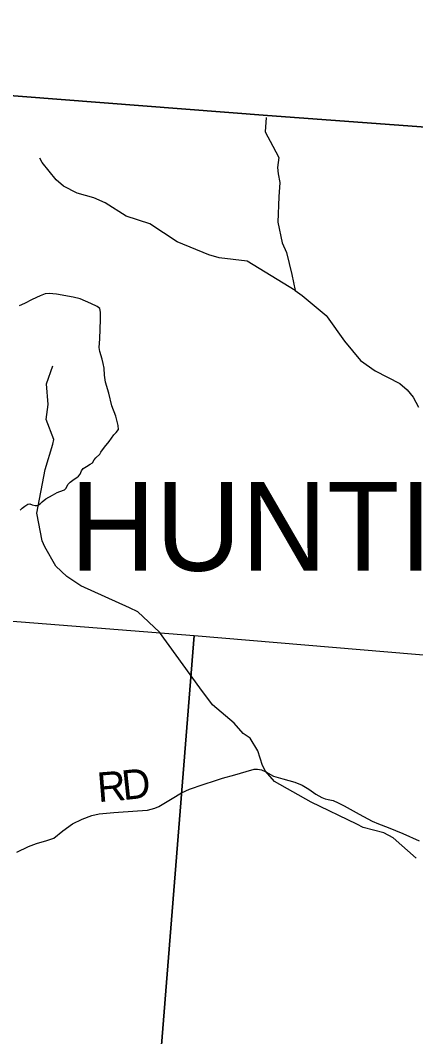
# Model space of a CAD drawing. Extents: x 1878108 to 2183446, y 146837 to 508383.
# Drawn here: x 1990150 to 1994161, y 367218 to 377520 of the extents above; entities that cross this region are included whole.
import ezdxf

# ---------------------------------------------------------------- set-up
doc = ezdxf.new("R2010")
doc.units = 0
for name, color, linetype in [('GM_X_Adjacent_County', 7, 'Continuous'), ('GM_X_County', 7, 'Continuous'), ('GM_X_County_Road', 7, 'Continuous'), ('GM_X_County_Road_Text', 7, 'Continuous'), ('GM_X_Minor_River', 7, 'Continuous'), ('GM_X_Minor_River_Text', 7, 'Continuous'), ('GM_X_Section', 7, 'Continuous'), ('GM_X_Township', 7, 'Continuous'), ('GM_X_Township_ROW', 7, 'Continuous'), ('GM_X_Township_Text', 7, 'Continuous')]:
    doc.layers.add(name, color=color, linetype=linetype)

msp = doc.modelspace()

# ---------------------------------------------------------------- linework, layer by layer
at = {"layer": 'GM_X_Adjacent_County'}
msp.add_lwpolyline([(2019245.7854801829, 379371.1791468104), (2019090.553919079, 377354.40940529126), (2019015.0534839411, 375972.8254275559), (2018932.3738497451, 374459.8691421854), (2017235.2455214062, 374590.8008168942), (2014947.5153896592, 374808.0897050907), (2013540.8992934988, 374918.1072434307), (2012705.5945807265, 374992.51001347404), (2009261.1983872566, 375273.001883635), (2004354.6312826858, 375690.2086180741), (2002882.4721100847, 375803.0896006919), (1999923.862519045, 376022.838270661), (1996642.8017063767, 376254.82248884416), (1995225.8620733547, 376367.99160969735), (1992657.9865064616, 376556.46837038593), (1989295.0093309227, 376814.9305597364), (1988220.1349134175, 376890.74034233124), (1986880.2503964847, 376989.7872470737), (1987114.2084413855, 379253.6835302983)], dxfattribs=at)
at = {"layer": 'GM_X_County'}
msp.add_lwpolyline([(1984507.2609775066, 345999.84799891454), (1984847.150297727, 350030.14993829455), (1985383.8292243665, 356640.1867181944), (1985738.3385153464, 360944.32810989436), (1985956.2480795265, 364228.2315420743), (1986124.227743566, 366354.48728955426), (1986155.9676800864, 366751.7764949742), (1986186.0076200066, 367140.3657177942), (1986209.3175733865, 367496.0650063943), (1986414.6971626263, 370630.05873839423), (1986880.2503964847, 376989.7872470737), (1988220.1349134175, 376890.74034233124), (1989295.0093309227, 376814.9305597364), (1992657.9865064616, 376556.46837038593), (1995225.8620733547, 376367.99160969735), (1996642.8017063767, 376254.82248884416), (1999923.862519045, 376022.838270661), (2002882.4721100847, 375803.0896006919)], dxfattribs=at)
at = {"layer": 'GM_X_County_Road'}
msp.add_lwpolyline([(1990115.5925304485, 369087.4460643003), (1990233.439016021, 369146.36930708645), (1990312.6806183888, 369174.81501050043), (1990420.3679241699, 369206.3084678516), (1990488.4344287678, 369230.69049934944), (1990581.8988828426, 369303.8365938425), (1990680.4429268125, 369375.9667703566), (1990775.9392168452, 369422.6989973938), (1990876.5150967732, 369461.3038805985), (1990950.6771092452, 369478.5744862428), (1991100.0170521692, 369490.76550199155), (1991339.7736952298, 369508.0361076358), (1991438.3177391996, 369515.1475334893), (1991515.5275056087, 369534.4499750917), (1991556.164224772, 369552.736498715), (1991589.6895180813, 369570.00710435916), (1991690.2653980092, 369634.0099370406), (1991784.745770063, 369689.8854258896), (1991866.0192083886, 369727.4743911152), (1992006.2158895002, 369774.20661815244), (1992128.682965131, 369815.1987169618), (1992199.359838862, 369838.8556335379), (1992326.230052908, 369872.7506621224), (1992442.044702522, 369907.29187341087), (1992522.302222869, 369928.62615097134), (1992555.8275161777, 369929.6420689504), (1992596.464235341, 369922.53064309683), (1992640.1487084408, 369904.2441194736), (1992718.3743928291, 369858.5278104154), (1992812.854764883, 369831.0980249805), (1992935.7808403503, 369797.57273167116), (1993008.9269348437, 369768.11111027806), (1993074.9616034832, 369728.49030909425), (1993149.1236159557, 369674.6466562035), (1993208.0468587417, 369642.1372808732), (1993240.5562340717, 369628.9303471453), (1993271.0337734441, 369623.85075725), (1993321.8296723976, 369610.643823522), (1993373.6414893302, 369587.27771000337), (1993434.5965680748, 369556.80017063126), (1993585.9683469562, 369474.5108143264), (1993718.0376842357, 369401.3647198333), (1993783.0564348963, 369374.9508523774), (1993882.6163968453, 369339.39372310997), (1994028.7547166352, 369277.9359833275), (1994196.5350523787, 369203.2607139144)], dxfattribs=at)
at = {"layer": 'GM_X_Minor_River'}
for points in [[(1992642.3799999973, 376535.05), (1992632.5399999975, 376389.83999999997), (1992712.6399999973, 376243.54), (1992772.7099999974, 376131.3), (1992758.8099999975, 376026.95999999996), (1992766.8599999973, 375964.79), (1992782.9299999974, 375876.55), (1992771.0599999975, 375730.08999999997), (1992763.2899999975, 375475.31), (1992807.4499999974, 375264.75), (1992851.5199999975, 375166.51999999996), (1992905.6999999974, 374943.94), (1992937.8199999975, 374781.51), (1993007.8399999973, 374731.47), (1993251.9199999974, 374529.26), (1993263.9299999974, 374513.23), (1993438.0799999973, 374268.77999999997), (1993600.1799999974, 374072.45999999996), (1993748.2099999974, 373966.38), (1993998.2199999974, 373840.41), (1994074.2399999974, 373776.35), (1994136.2899999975, 373700.20999999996), (1994190.3499999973, 373597.99)], [(1992937.8099999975, 374781.58), (1992451.0099999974, 375078.5), (1992165.2799999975, 375114.01999999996), (1992061.3499999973, 375143.86), (1991741.5499999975, 375273.45), (1991463.6399999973, 375459.17), (1991223.8099999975, 375536.82), (1991011.8799999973, 375670.6), (1990895.9599999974, 375722.45), (1990726.0799999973, 375768.19), (1990588.1599999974, 375838.02999999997), (1990512.1699999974, 375901.97), (1990370.1199999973, 376077.93), (1990348.0899999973, 376123.95999999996)], [(1994164.0799999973, 369027.26999999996), (1993932.0899999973, 369235.13), (1993836.1399999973, 369283.01999999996), (1993626.2899999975, 369338.72), (1993562.3299999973, 369370.64999999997), (1993098.5599999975, 369594.1), (1992728.7199999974, 369803.70999999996), (1992636.6999999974, 369909.69), (1992606.6699999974, 369967.72), (1992560.5499999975, 370113.83999999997), (1992480.4899999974, 370243.86), (1992410.5099999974, 370289.8), (1992318.4899999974, 370395.77999999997), (1992098.5099999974, 370581.64), (1991970.4499999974, 370753.64), (1991560.2399999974, 371319.66), (1991342.2499999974, 371523.52999999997), (1991256.2899999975, 371565.43), (1990762.5699999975, 371786.82), (1990622.6099999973, 371882.69), (1990510.6099999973, 371988.62), (1990398.5199999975, 372182.67), (1990372.4799999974, 372242.70999999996), (1990316.2199999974, 372525), (1990401.6199999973, 372965.76), (1990481.2399999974, 373224.26999999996), (1990491.1799999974, 373272.36), (1990413.0299999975, 373472.48), (1990430.8399999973, 373624.72), (1990416.6199999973, 373834.98), (1990480.3299999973, 374019.36)]]:
    msp.add_lwpolyline(points, dxfattribs=at)
at = {"layer": 'GM_X_Minor_River_Text'}
msp.add_lwpolyline([(1992936.7199999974, 374867.13), (1992936.7199999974, 374866.54)], dxfattribs=at)
at = {"layer": 'GM_X_Section'}
for points in [[(1986516.8452658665, 371711.34221124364), (1991912.9971478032, 371283.3746539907), (1991484.6203816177, 365902.1522979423), (1986150.457052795, 366364.7015639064)], [(1997204.250401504, 370837.10235871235), (1996799.9357297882, 365453.8552815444), (1991484.6203816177, 365902.1522979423), (1991912.9971478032, 371283.3746539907)]]:
    msp.add_lwpolyline(points, close=True, dxfattribs=at)
at = {"layer": 'GM_X_Township'}
msp.add_lwpolyline([(1984507.2609775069, 345999.8479989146), (1984847.150297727, 350030.14993829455), (1985383.8292243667, 356640.18671819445), (1985738.3385153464, 360944.32810989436), (1985956.248079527, 364228.2315420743), (1986124.2277435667, 366354.48728955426), (1986155.9676800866, 366751.77649497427), (1986186.0076200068, 367140.3657177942), (1986209.3175733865, 367496.0650063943), (1986414.6971626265, 370630.05873839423), (1986880.2503964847, 376989.7872470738), (1988220.1349134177, 376890.7403423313), (1989295.009330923, 376814.9305597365), (1992657.9865064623, 376556.46837038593), (1995225.862073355, 376367.9916096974), (1996642.8017063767, 376254.82248884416), (1999923.862519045, 376022.83827066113), (2002882.4721100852, 375803.0896006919)], dxfattribs=at)
at = {"layer": 'GM_X_Township_ROW'}
msp.add_lwpolyline([(1990147.7596346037, 372553.54541374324), (1990169.6203991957, 372574.25561177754), (1990196.0834300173, 372594.9658098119), (1990224.847593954, 372614.5254412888), (1990245.557791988, 372617.9771409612), (1990270.8702562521, 372607.622041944), (1990299.6344201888, 372600.71864259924), (1990323.7963178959, 372601.8692091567), (1990350.2593487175, 372617.9771409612), (1990370.9695467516, 372640.9884721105), (1990410.0888097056, 372668.6020694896), (1990476.8216700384, 372707.7213324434), (1990523.9948988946, 372735.33492982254), (1990550.457929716, 372745.69002883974), (1990597.6311585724, 372759.4968275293), (1990614.889656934, 372777.90589244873), (1990630.9975887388, 372814.7240222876), (1990656.3100530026, 372837.73535343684), (1990695.4293159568, 372869.95121704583), (1990723.042913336, 372884.90858229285), (1990739.1508451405, 372899.86594754), (1990755.258776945, 372919.42557901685), (1990770.2161421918, 372955.0931422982), (1990786.3240739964, 372978.1044734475), (1990819.6905041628, 372997.66410492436), (1990859.960333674, 373020.6754360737), (1990881.821098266, 373035.6328013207), (1990900.2301631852, 373066.6980983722), (1990916.3380949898, 373086.2577298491), (1990955.8125812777, 373123.3044559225), (1990966.9630235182, 373143.7860577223), (1991004.9317199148, 373193.2604196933), (1991049.8038156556, 373250.7887475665), (1991098.1276110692, 373319.8227410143), (1991123.4400753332, 373341.68350560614), (1991146.4514064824, 373373.89936921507), (1991141.8491402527, 373413.01863216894), (1991119.9883756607, 373507.365089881), (1991079.7185461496, 373613.21721316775), (1991046.3521159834, 373739.77953448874), (1991014.1362523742, 373852.53505712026), (1991004.9317199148, 373922.7196171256), (1991000.329453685, 373994.0547436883), (1990991.1249212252, 374042.3785391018), (1990980.769822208, 374087.25063484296), (1990955.4573579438, 374162.0374610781), (1990949.7045251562, 374203.4578571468), (1990955.4573579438, 374292.0514820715), (1990964.6618904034, 374486.497230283), (1990964.6618904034, 374563.58518963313), (1990955.4573579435, 374600.403319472), (1990930.1448936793, 374619.96295094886), (1990864.5625999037, 374649.87768144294), (1990757.55991006, 374695.9003437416), (1990685.0742169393, 374714.309408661), (1990517.0914995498, 374744.22413915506), (1990441.1541067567, 374752.2781050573), (1990400.8842772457, 374746.52527226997), (1990352.5604818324, 374726.9656407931), (1990268.5691231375, 374688.9969443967), (1990193.7822969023, 374651.0282480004), (1990137.4045355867, 374625.7157837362)], dxfattribs=at)

# ---------------------------------------------------------------- texts
at = {"layer": 'GM_X_County_Road_Text'}
for s, rotation, p in [('R', 4.633991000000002, (1990941.2210645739, 369594.61781726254)), ('D', 6.128898, (1991195.184970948, 369615.3227017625))]:
    msp.add_text(s, height=300, rotation=rotation, dxfattribs=at).set_placement(p)
at = {"layer": 'GM_X_Township_Text'}
msp.add_text('HUNTINGTON', height=900, rotation=1e-05, dxfattribs=at).set_placement((1990652.8904797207, 371940.85540406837))

doc.saveas('drawing.dxf')
